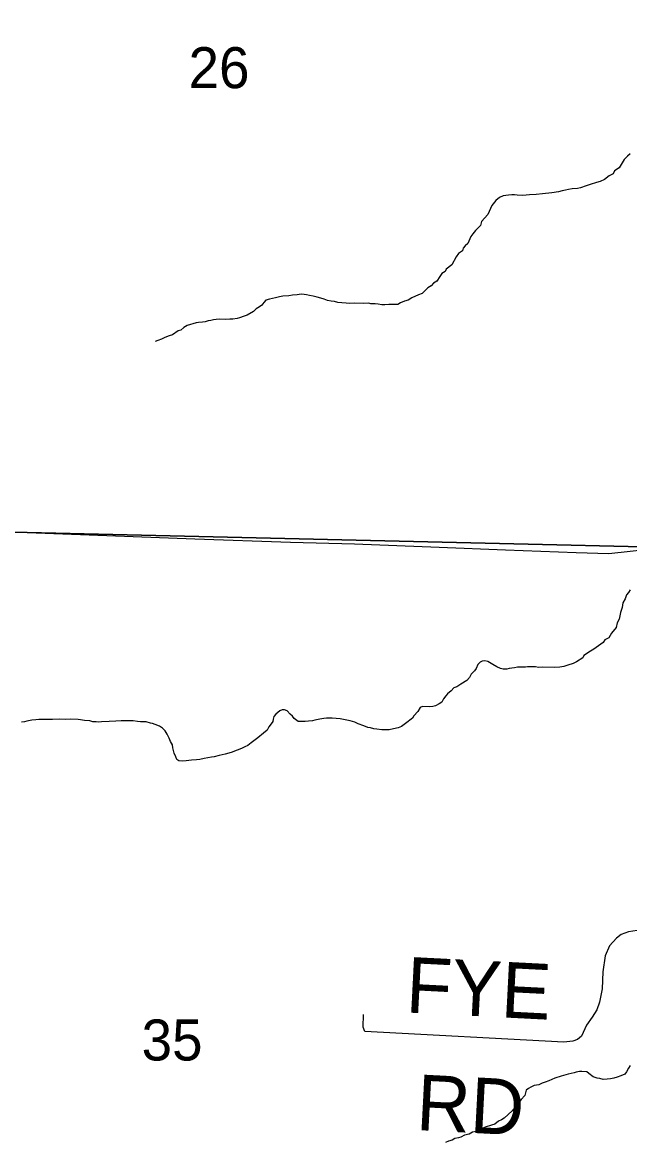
# Model space of a CAD drawing. Extents: x 1310247 to 1552180, y 377264 to 706493.
# Drawn here: x 1336785 to 1340058, y 516548 to 522581 of the extents above; entities that cross this region are included whole.
import ezdxf

# ---------------------------------------------------------------- set-up
doc = ezdxf.new("R2010")
doc.units = 0
for name, color, linetype in [('GM_X_Minor_River', 7, 'Continuous'), ('GM_X_Section', 7, 'Continuous'), ('GM_X_Section_Text', 7, 'Continuous'), ('GM_X_Township_Road', 7, 'Continuous'), ('GM_X_Township_Road_Text', 7, 'Continuous')]:
    doc.layers.add(name, color=color, linetype=linetype)

msp = doc.modelspace()

# ---------------------------------------------------------------- linework, layer by layer
at = {"layer": 'GM_X_Minor_River'}
for points in [[(1340060.1, 521872.3), (1340045.8, 521858.6), (1340029.3, 521840.9), (1340002.2, 521797.5), (1339975.7, 521780.1), (1339969.3, 521764.2), (1339946.9, 521752.7), (1339922.4, 521733.3), (1339900.1, 521723.8), (1339879.9, 521718.3), (1339845.5, 521707.1), (1339823.2, 521699.6), (1339792.8, 521688.3), (1339776.7, 521684.7), (1339748.5, 521683.4), (1339728.4, 521679.9), (1339712.2, 521676.3), (1339694.1, 521672.7), (1339673.9, 521667.2), (1339639.6, 521662.1), (1339589.3, 521657.3), (1339555.1, 521652.1), (1339518.9, 521651), (1339482.7, 521647.9), (1339452.6, 521648.6), (1339436.6, 521651.1), (1339422.5, 521651.4), (1339404.4, 521649.8), (1339376.2, 521646.5), (1339355.9, 521637), (1339337.5, 521621.4), (1339314.8, 521593.9), (1339293.5, 521544.3), (1339260.5, 521507), (1339254, 521485.1), (1339227.3, 521459.7), (1339212.8, 521440), (1339202.4, 521426.2), (1339196.1, 521414.3), (1339185.5, 521388.5), (1339171.2, 521376.8), (1339160.8, 521363.1), (1339156.5, 521349.1), (1339136.1, 521335.6), (1339123.6, 521317.8), (1339100.5, 521274.3), (1339069.9, 521251), (1339063.5, 521237.1)], [(1339063.5, 521237.1), (1339045.2, 521227.5), (1339034.8, 521211.7), (1339018.2, 521186.1), (1339001.8, 521174.5), (1338987.5, 521160.8), (1338971.1, 521149.1), (1338940.3, 521119.8), (1338920.1, 521112.3), (1338883.5, 521095.1), (1338865.2, 521083.6), (1338845, 521078.1), (1338822.7, 521068.6), (1338808.5, 521060.9), (1338790.3, 521059.4), (1338760.2, 521060.1), (1338738.1, 521058.6), (1338722.1, 521059), (1338702, 521061.5), (1338686, 521064), (1338664, 521064.5), (1338652, 521066.8), (1338621.8, 521065.5), (1338573.6, 521066.8), (1338549.5, 521065.4), (1338529.5, 521067.9), (1338507.4, 521068.4), (1338485.4, 521071), (1338467.4, 521075.4), (1338449.4, 521077.9), (1338429.4, 521082.4), (1338411.5, 521088.8), (1338393.6, 521093.3), (1338373.6, 521099.8), (1338351.6, 521104.4), (1338331.7, 521108.9), (1338315.7, 521111.3), (1338303.7, 521113.6), (1338287.7, 521116), (1338265.5, 521112.5), (1338241.4, 521111.1), (1338221.2, 521107.6), (1338189, 521104.4), (1338170.9, 521100.8), (1338148.6, 521095.4), (1338116.3, 521088.2), (1338098.1, 521082.6), (1338085.8, 521070.9), (1338075.5, 521057.1), (1338063.2, 521047.4), (1338044.9, 521035.8), (1338030.5, 521022.1), (1337995.9, 521002.9), (1337979.7, 520997.3), (1337955.4, 520987.9), (1337943.3, 520984.1), (1337919.1, 520980.7), (1337903, 520981.1), (1337880.9, 520979.7), (1337848.8, 520980.5), (1337828.7, 520979), (1337814.6, 520977.3), (1337800.4, 520973.7), (1337786.4, 520972), (1337770.2, 520966.4), (1337756.1, 520964.8), (1337733.9, 520963.3), (1337721.9, 520961.6), (1337673.3, 520946.8), (1337655, 520935.2), (1337638.6, 520921.5), (1337624.5, 520917.9), (1337593.8, 520896.6), (1337575.6, 520891), (1337553.3, 520881.5), (1337535.1, 520874), (1337514.8, 520866.5), (1337500.6, 520860.8)], [(1340061.8, 519521.4), (1340051.4, 519507.6), (1340041.1, 519495.8), (1340034.6, 519473.9), (1340022, 519452.1), (1340017.4, 519426.2), (1340008.8, 519400.3), (1340001.9, 519364.4), (1339991.4, 519344.6), (1339984.8, 519318.7), (1339960, 519289.2), (1339945.4, 519263.5), (1339925, 519252), (1339914.7, 519238.2), (1339865.7, 519203.3), (1339847.3, 519191.7), (1339810.6, 519168.6), (1339806.4, 519156.6), (1339771.7, 519133.5), (1339753.4, 519125.9), (1339725.1, 519116.5), (1339702.8, 519109.1), (1339682.7, 519105.6), (1339650.5, 519104.4), (1339590.3, 519105.9), (1339566.2, 519104.5), (1339550.2, 519106.9), (1339528.1, 519107.4), (1339508, 519107.9), (1339496, 519106.2), (1339469.8, 519104.8), (1339453.8, 519105.2), (1339437.6, 519101.6), (1339409.4, 519098.3), (1339395.3, 519094.7), (1339377.2, 519095.1), (1339361.2, 519097.5), (1339341.4, 519108), (1339321.6, 519120.6), (1339293.8, 519135.3), (1339277.9, 519139.7), (1339263.8, 519138.1), (1339251.6, 519132.3), (1339239.3, 519120.6), (1339230.7, 519098.8), (1339222.4, 519084.9), (1339203.9, 519067.3), (1339195.5, 519049.5), (1339181, 519033.8), (1339148.5, 519014.6), (1339126, 518999.1), (1339109.8, 518993.5), (1339095.4, 518977.8), (1339077, 518962.2), (1339066.7, 518950.4), (1339054.2, 518934.7), (1339045.8, 518916.8), (1339031.5, 518907.1), (1339011.2, 518897.6), (1338997.1, 518894), (1338977, 518892.5), (1338940.8, 518893.4), (1338928.7, 518887.7), (1338916.1, 518865.9), (1338895.5, 518842.3), (1338887.2, 518830.5), (1338850.4, 518801.3), (1338827.9, 518785.9), (1338809.7, 518778.3), (1338785.4, 518772.9), (1338761.2, 518767.5), (1338723.1, 518768.4), (1338695, 518771.1), (1338679, 518773.5), (1338661.1, 518778), (1338647.1, 518780.3), (1338625.2, 518788.9), (1338595.3, 518799.7), (1338577.4, 518808.1), (1338551.5, 518816.8), (1338533.5, 518819.3), (1338497.5, 518826.2), (1338455.5, 518831.2), (1338423.3, 518830)], [(1338423.3, 518830), (1338409.2, 518828.4), (1338389.1, 518824.9), (1338360.8, 518819.5), (1338348.7, 518815.8), (1338326.6, 518814.4), (1338308.5, 518812.8), (1338292.4, 518813.2), (1338272.3, 518811.7), (1338250.6, 518828.3), (1338240.9, 518840.6), (1338229.1, 518852.9), (1338211.4, 518869.4), (1338197.5, 518875.8), (1338185.4, 518876.1), (1338173.3, 518870.3), (1338150.8, 518852.9), (1338140.4, 518839.1), (1338136.1, 518825.1), (1338135.8, 518813.1), (1338125.4, 518799.3), (1338113, 518783.6), (1338104.6, 518765.8), (1338084.1, 518750.2), (1338053.4, 518724.9), (1338018.7, 518697.7), (1338000.3, 518684.1), (1337984, 518676.5), (1337965.7, 518666.9), (1337943.4, 518657.5), (1337911, 518646.2), (1337878.7, 518637), (1337846.4, 518629.8), (1337818.1, 518622.5), (1337804, 518620.8), (1337783.9, 518617.3), (1337765.7, 518613.7), (1337741.5, 518608.3), (1337723.4, 518606.8), (1337697.2, 518603.4), (1337667, 518600.1), (1337646.9, 518598.6), (1337628.9, 518601.1), (1337617, 518607.4), (1337611.3, 518621.6), (1337603.7, 518641.8), (1337596.4, 518670.1), (1337594.7, 518686.2), (1337583.1, 518704.5), (1337575.5, 518722.8), (1337566, 518745.1), (1337554.3, 518761.4), (1337540.6, 518775.8), (1337524.8, 518788.2), (1337500.9, 518796.8), (1337487, 518801.2), (1337475, 518803.5), (1337453, 518810.1), (1337420.9, 518810.9), (1337404.9, 518813.3), (1337382.9, 518815.8), (1337360.8, 518816.4), (1337316.6, 518815.5), (1337288.5, 518814.2), (1337252.3, 518813), (1337212.1, 518810), (1337194, 518808.5), (1337182, 518810.8), (1337163.9, 518811.2), (1337148, 518815.7), (1337119.9, 518818.4), (1337097.9, 518820.9), (1337085.9, 518823.2), (1337041.7, 518824.3), (1337015.6, 518823), (1336985.6, 518825.7), (1336947.3, 518822.6), (1336887.1, 518824.2), (1336873, 518822.5), (1336856.9, 518820.9), (1336836.8, 518819.4), (1336808.6, 518814.1), (1336796.4, 518810.4), (1336780.3, 518808.8)], [(1340060.5, 516958), (1340052.1, 516944.2), (1340041.6, 516924.4), (1340031.3, 516912.6), (1340011, 516903.1), (1339990.8, 516895.6), (1339972.6, 516890), (1339954.4, 516886.5), (1339936.3, 516884.9), (1339916.2, 516883.4), (1339898.2, 516887.9), (1339882.2, 516890.3), (1339862.3, 516896.8), (1339838.6, 516915.4), (1339826.8, 516923.7), (1339800.7, 516926.4), (1339788.7, 516926.7), (1339770.5, 516923.1), (1339758.4, 516919.4), (1339726.1, 516912.2), (1339689.7, 516901.1), (1339655.3, 516889.9), (1339622.9, 516876.7), (1339602.6, 516869.1), (1339586.4, 516863.5), (1339568.1, 516854), (1339544, 516850.5), (1339525.7, 516841), (1339513.5, 516835.3), (1339501.2, 516825.5), (1339492.5, 516797.7), (1339474, 516776.1), (1339449.1, 516744.6), (1339438.8, 516732.8), (1339424.4, 516715.1), (1339381.2, 516674.1), (1339367, 516666.4), (1339350.8, 516658.8), (1339332.3, 516643.2), (1339314.1, 516637.6), (1339279.7, 516626.5), (1339245.2, 516609.3), (1339231, 516603.6), (1339210.9, 516600.1), (1339192.5, 516588.5), (1339168.3, 516583.1), (1339147.9, 516571.6), (1339135.8, 516567.9), (1339115.7, 516564.3), (1339101.4, 516556.7), (1339081.2, 516551.2), (1339065, 516543.6)]]:
    msp.add_lwpolyline(points, dxfattribs=at)
at = {"layer": 'GM_X_Section'}
for points in [[(1335106, 525066.9), (1340857.1, 524905.5), (1340514, 519745), (1334956.2, 519873.7)], [(1334956.2, 519873.7), (1340514, 519745), (1340140.8, 514415.2), (1335615.2, 514546.8), (1334811.8, 514576.2)]]:
    msp.add_lwpolyline(points, close=True, dxfattribs=at)
at = {"layer": 'GM_X_Township_Road'}
for points in [[(1336478.6, 519843.6), (1337714.4, 519796.3), (1338230.6, 519778.5), (1338575.2, 519770.6), (1339031.6, 519752.2), (1339389.4, 519737.1), (1339769.6, 519723.3), (1339945.2, 519718.5), (1340175.3, 519743), (1340470, 519800.2), (1340625.2, 519885.7), (1340692.3, 519939.6), (1340775.8, 519975.1), (1340886.9, 519991.6), (1341053.3, 520002.1), (1341360.1, 520109.3), (1341458.2, 520160.2), (1341466.8, 520164.6)], [(1340099.3, 517686.8), (1340052.6, 517679.5), (1340011.9, 517665.4), (1339986.7, 517644.4), (1339950.2, 517602.8), (1339925.4, 517550.1), (1339913.4, 517463.2), (1339910.8, 517371.9), (1339896.3, 517299.1), (1339881.3, 517259.3), (1339856, 517219), (1339825.6, 517176.6), (1339799, 517115.8), (1339777.6, 517098.6), (1339751.9, 517089.6), (1339702.6, 517084.9), (1338630.8, 517141), (1338621.8, 517165), (1338623.5, 517233.6)]]:
    msp.add_lwpolyline(points, dxfattribs=at)

# ---------------------------------------------------------------- texts
at = {"layer": 'GM_X_Section_Text'}
for s, p in [('26', (1337680.5, 522226)), ('35', (1337427.5, 516985.6))]:
    msp.add_text(s, height=221, rotation=0.00001, dxfattribs=at).set_placement(p)
at = {"layer": 'GM_X_Township_Road_Text'}
for s, rotation, p in [('FYE', 357.08321, (1338847.9, 517244.6)), ('RD', 357.03881, (1338903.5, 516611.1))]:
    msp.add_text(s, height=300, rotation=rotation, dxfattribs=at).set_placement(p)

doc.saveas('drawing.dxf')
